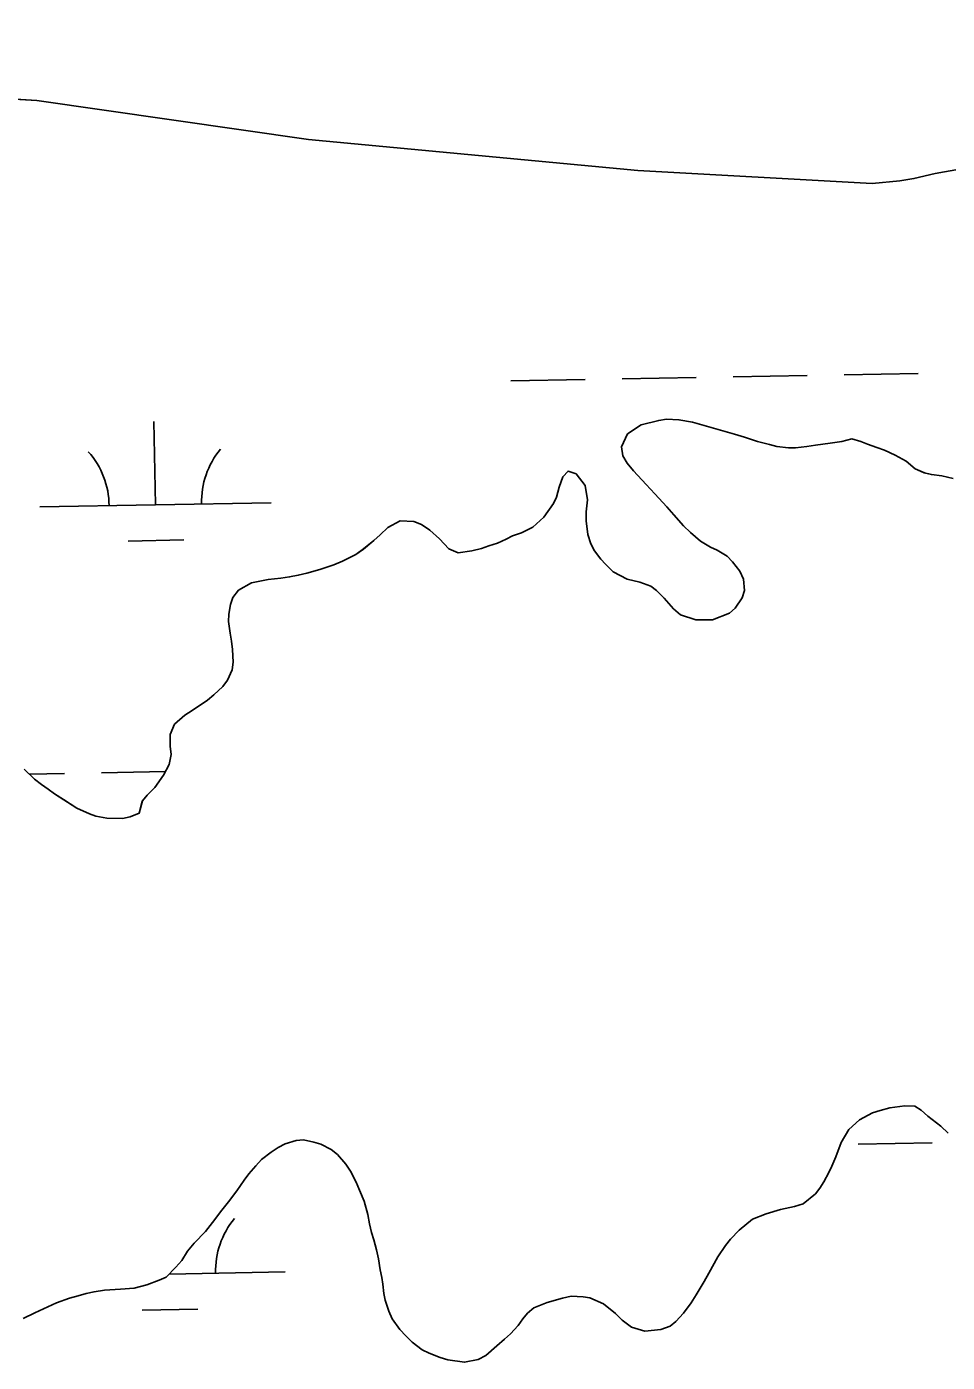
# Model space of a CAD drawing. Extents: x 3925854 to 3964121, y 224593 to 250589.
# Drawn here: x 3960962 to 3961360, y 233909 to 234487 of the extents above; entities that cross this region are included whole.
import ezdxf

# ---------------------------------------------------------------- set-up
doc = ezdxf.new("R2010")
doc.units = 0
doc.layers.add('V-TOPO-SHOR', color=7, linetype='Continuous')
doc.layers.add('V-WETL-SWMP', color=7, linetype='Continuous')

msp = doc.modelspace()

# ---------------------------------------------------------------- linework, layer by layer
at = {"layer": 'V-TOPO-SHOR'}
for points in [[(3960644.685, 234486.447), (3960739.627, 234486.533), (3960756.261, 234485.185), (3960763.406, 234483.524), (3960770.545, 234481.126), (3960776.63, 234478.738), (3960783.347, 234476.344), (3960793.532, 234473.174), (3960802.568, 234470.859), (3960814.862, 234467.876), (3960831.688, 234464.736), (3960924.965, 234457.255), (3960966.555, 234454.572), (3961083.963, 234437.756), (3961226.277, 234424.347), (3961327.474, 234418.674), (3961339.396, 234419.909), (3961345.519, 234420.894), (3961354.711, 234423.004), (3961365.166, 234424.992)], [(3961362.516, 234291.168), (3961357.539, 234292.286), (3961353.085, 234292.868), (3961350.015, 234293.644), (3961345.998, 234295.391), (3961342.212, 234298.619), (3961337.358, 234301.328), (3961332.818, 234303.503), (3961329.539, 234304.603), (3961325.518, 234306.026), (3961322.559, 234307.228), (3961318.643, 234308.334), (3961314.381, 234307.214), (3961309.278, 234306.53), (3961303.001, 234305.539), (3961299.28, 234305.049), (3961294.389, 234304.468), (3961291.309, 234304.396), (3961286.326, 234305.088), (3961283.043, 234305.871), (3961277.96, 234307.202), (3961272.248, 234309.072), (3961268.013, 234310.286), (3961259.864, 234312.608), (3961253.83, 234314.376), (3961249.808, 234315.484), (3961243.979, 234316.61), (3961238.673, 234316.776), (3961235.269, 234316.285), (3961227.708, 234314.351), (3961221.824, 234310.491), (3961219.106, 234304.894), (3961219.698, 234300.957), (3961221.576, 234297.857), (3961224.405, 234294.533), (3961229.754, 234288.526), (3961233.531, 234284.555), (3961238.778, 234278.972), (3961241.817, 234275.435), (3961245.905, 234270.717), (3961248.952, 234267.815), (3961253.263, 234264.05), (3961257.588, 234261.56), (3961260.439, 234260.147)], [(3961260.439, 234260.147), (3961264.765, 234257.654), (3961267.073, 234255.187), (3961270.319, 234251.115), (3961271.873, 234247.699), (3961272.242, 234242.704), (3961271.251, 234239.53), (3961268.332, 234235.104), (3961265.76, 234232.902), (3961258.506, 234230.011), (3961251.287, 234230.093), (3961244.727, 234232.29), (3961241.677, 234234.873), (3961237.588, 234239.378), (3961234.229, 234242.815), (3961231.806, 234244.648), (3961227.151, 234246.292), (3961221.646, 234247.63), (3961215.522, 234250.777), (3961212.268, 234254.105), (3961210.275, 234256.358), (3961207.556, 234259.895), (3961205.891, 234262.885), (3961204.555, 234266.936), (3961203.88, 234272.89), (3961203.923, 234276.818), (3961204.406, 234281.911), (3961203.521, 234288.184), (3961199.544, 234293.22), (3961196.052, 234294.428), (3961193.793, 234291.905), (3961192.257, 234287.463), (3961191.041, 234283.123), (3961189.734, 234280.377), (3961185.634, 234274.477), (3961180.911, 234270.176), (3961175.998, 234267.684), (3961172.058, 234266.453), (3961169.279, 234264.892), (3961165.65, 234263.233), (3961161.812, 234262.002), (3961158.615, 234260.872), (3961154.461, 234259.856), (3961148.612, 234259.074), (3961144.594, 234260.71), (3961140.504, 234265.111), (3961136.3, 234268.875), (3961132.716, 234271.251), (3961129.439, 234272.562), (3961123.496, 234272.949), (3961118.152, 234269.928), (3961114.933, 234266.78), (3961112.144, 234264.37), (3961107.642, 234260.704), (3961104.322, 234258.298), (3961098.664, 234255.389), (3961094.822, 234253.839), (3961088.854, 234251.783), (3961083.207, 234250.253), (3961079.482, 234249.342), (3961075.757, 234248.639), (3961071.927, 234248.045), (3961066.506, 234247.47), (3961059.268, 234246.065), (3961053.603, 234242.837), (3961051.232, 234239.677), (3961050.243, 234236.716), (3961049.559, 234232.583), (3961049.311, 234229.294), (3961050.103, 234224.295), (3961050.595, 234220.891), (3961051.084, 234217.274), (3961051.342, 234211.751), (3961050.88, 234208.464), (3961048.918, 234203.919), (3961046.87, 234201.181), (3961043.005, 234197.615), (3961040.22, 234195.309), (3961033.693, 234190.925), (3961030.484, 234188.836), (3961026.085, 234184.957), (3961024.125, 234180.519), (3961024.172, 234175.421), (3961024.557, 234171.913), (3961023.658, 234167.465), (3961021.27, 234162.924), (3961017.493, 234157.552), (3961014.272, 234154.296), (3961012.119, 234151.877), (3961010.786, 234146.479), (3961006.837, 234144.931), (3961003.538, 234144.224), (3960996.849, 234144.3), (3960992.082, 234145.203), (3960989.225, 234146.19), (3960983.836, 234148.586), (3960978.038, 234152.369), (3960974.137, 234154.855), (3960971.401, 234156.799)], [(3960971.401, 234156.799), (3960968.556, 234158.849), (3960965.503, 234161.112), (3960961.091, 234165.515)], [(3961317.394, 234009.646), (3961322.008, 234013.947), (3961327.564, 234016.963), (3961330.868, 234017.987), (3961335.128, 234019.001), (3961341.614, 234019.884), (3961345.966, 234019.728), (3961348.602, 234018.106), (3961351.544, 234015.419), (3961357.123, 234011.108), (3961360.382, 234008.097)], [(3960984.324, 233937.802), (3960987.84, 233938.824), (3960991.246, 233939.528), (3960995.819, 233940.221), (3961002.621, 233940.673), (3961008.572, 233941.136), (3961014.003, 233942.564), (3961019.336, 233944.626), (3961022.431, 233945.867), (3961026.619, 233950.172), (3961029.202, 233953.117), (3961031.69, 233957.123), (3961034.489, 233960.596), (3961039.431, 233965.636), (3961042.446, 233969.425), (3961046.542, 233974.795), (3961049.344, 233978.373), (3961052.903, 233983.218), (3961056.139, 233987.747), (3961058.082, 233990.591), (3961061.095, 233994.063), (3961063.567, 233996.688), (3961067.745, 233999.934), (3961070.741, 234001.919), (3961073.838, 234003.475), (3961078.632, 234004.909), (3961081.714, 234005.191), (3961086.269, 234004.186), (3961089.233, 234003.301), (3961093.669, 234001.128), (3961096.509, 233998.865), (3961100.073, 233994.683), (3961102.057, 233991.689), (3961104.552, 233986.989), (3961106, 233983.468), (3961107.962, 233978.668), (3961109.489, 233972.917), (3961110.294, 233968.979), (3961111.208, 233965.145), (3961112.127, 233962.054), (3961113.247, 233957.688), (3961114.159, 233953.75), (3961114.955, 233949.068), (3961115.555, 233945.771), (3961116.051, 233942.791), (3961116.432, 233938.859), (3961117.036, 233935.879), (3961118.576, 233931.189), (3961120.024, 233927.775), (3961123.371, 233923.169), (3961125.994, 233920.486), (3961128.724, 233917.799), (3961133.041, 233914.461), (3961136.103, 233913.046), (3961140.861, 233911.186), (3961144.141, 233910.086), (3961151.35, 233909.05), (3961157.204, 233910.258), (3961160.513, 233911.919), (3961165.34, 233916.218), (3961168.664, 233919.048), (3961171.241, 233921.354), (3961174.466, 233924.928), (3961176.516, 233927.879), (3961178.56, 233930.298), (3961181.347, 233932.602), (3961187.002, 233934.875), (3961193.607, 233936.819), (3961197.439, 233937.626), (3961202.532, 233937.355), (3961205.502, 233936.897), (3961211.418, 233934.281), (3961216.573, 233930.081), (3961219.41, 233927.29), (3961223.516, 233924.269), (3961229.232, 233922.505), (3961236.142, 233923.278), (3961240.193, 233924.717), (3961242.658, 233926.708), (3961245.991, 233930.28), (3961249.226, 233934.81), (3961251.494, 233938.183), (3961254.852, 233943.985), (3961256.91, 233947.573), (3961260.812, 233954.643), (3961264.054, 233959.49), (3961266.315, 233962.333), (3961269.969, 233966.22), (3961275.756, 233970.932), (3961281.624, 233973.308), (3961287.803, 233975.045), (3961293.977, 233976.46), (3961297.6, 233977.588), (3961302.958, 233981.881), (3961304.791, 233984.304), (3961306.519, 233987.044), (3961308.69, 233991.161), (3961309.995, 233993.907), (3961311.74, 233997.921), (3961314.146, 234004.055), (3961317.394, 234009.646)], [(3960960.641, 233927.982), (3960965.656, 233930.366), (3960971.317, 233933.063), (3960975.05, 233934.72), (3960980.596, 233936.78), (3960984.324, 233937.802)]]:
    msp.add_lwpolyline(points, dxfattribs=at)
at = {"layer": 'V-WETL-SWMP'}
for p, q in [((3960924.964, 234457.254), (3960966.556, 234454.572)), ((3960966.556, 234454.572), (3961083.963, 234437.756)), ((3961083.963, 234437.756), (3961226.276, 234424.348)), ((3961226.276, 234424.348), (3961327.475, 234418.674)), ((3961354.71, 234423.003), (3961365.165, 234424.992)), ((3961327.475, 234418.674), (3961339.396, 234419.909)), ((3961339.396, 234419.909), (3961345.519, 234420.894)), ((3961345.519, 234420.894), (3961354.71, 234423.003)), ((3961171.401, 234333.352), (3961203.395, 234333.934)), ((3961219.393, 234334.224), (3961251.387, 234334.806)), ((3961267.385, 234335.097), (3961299.379, 234335.679)), ((3961315.377, 234335.97), (3961347.372, 234336.552)), ((3961017.757, 234279.808), (3961017.102, 234315.802)), ((3961227.708, 234314.352), (3961221.824, 234310.49)), ((3961235.269, 234316.285), (3961227.708, 234314.352)), ((3961238.673, 234316.777), (3961235.269, 234316.285)), ((3961243.98, 234316.611), (3961238.673, 234316.777)), ((3961249.808, 234315.483), (3961243.98, 234316.611)), ((3961253.831, 234314.376), (3961249.808, 234315.483)), ((3961259.863, 234312.609), (3961253.831, 234314.376)), ((3961221.824, 234310.49), (3961219.107, 234304.893)), ((3961268.013, 234310.287), (3961259.863, 234312.609)), ((3961272.247, 234309.071), (3961268.013, 234310.287)), ((3961277.96, 234307.201), (3961272.247, 234309.071)), ((3961318.643, 234308.335), (3961314.382, 234307.215)), ((3961322.559, 234307.229), (3961318.643, 234308.335)), ((3961219.107, 234304.893), (3961219.699, 234300.957)), ((3961283.042, 234305.87), (3961277.96, 234307.201)), ((3961286.325, 234305.089), (3961283.042, 234305.87)), ((3961291.308, 234304.396), (3961286.325, 234305.089)), ((3961294.388, 234304.467), (3961291.308, 234304.396)), ((3961299.279, 234305.049), (3961294.388, 234304.467)), ((3961303.001, 234305.538), (3961299.279, 234305.049)), ((3961309.278, 234306.529), (3961303.001, 234305.538)), ((3961314.382, 234307.215), (3961309.278, 234306.529)), ((3961325.519, 234306.027), (3961322.559, 234307.229)), ((3961329.538, 234304.602), (3961325.519, 234306.027)), ((3961332.817, 234303.503), (3961329.538, 234304.602)), ((3961337.358, 234301.328), (3961332.817, 234303.503)), ((3961219.699, 234300.957), (3961221.576, 234297.856)), ((3961221.576, 234297.856), (3961224.405, 234294.533)), ((3961342.212, 234298.618), (3961337.358, 234301.328)), ((3961345.999, 234295.39), (3961342.212, 234298.618)), ((3961193.794, 234291.905), (3961192.257, 234287.463)), ((3961196.052, 234294.428), (3961193.794, 234291.905)), ((3961199.543, 234293.221), (3961196.052, 234294.428)), ((3961203.521, 234288.185), (3961199.543, 234293.221)), ((3961224.405, 234294.533), (3961229.753, 234288.526)), ((3961350.014, 234293.645), (3961345.999, 234295.39)), ((3961353.085, 234292.867), (3961350.014, 234293.645)), ((3961357.538, 234292.286), (3961353.085, 234292.867)), ((3961362.516, 234291.168), (3961357.538, 234292.286)), ((3961192.257, 234287.463), (3961191.04, 234283.123)), ((3961204.406, 234281.91), (3961203.521, 234288.185)), ((3961229.753, 234288.526), (3961233.531, 234284.554)), ((3960967.765, 234278.899), (3961067.748, 234280.717)), ((3961189.735, 234280.377), (3961185.633, 234274.476)), ((3961191.04, 234283.123), (3961189.735, 234280.377)), ((3961203.923, 234276.818), (3961204.406, 234281.91)), ((3961233.531, 234284.554), (3961238.777, 234278.973)), ((3961185.633, 234274.476), (3961180.912, 234270.176)), ((3961203.879, 234272.89), (3961203.923, 234276.818)), ((3961238.777, 234278.973), (3961241.817, 234275.435)), ((3961241.817, 234275.435), (3961245.905, 234270.717)), ((3961118.153, 234269.929), (3961114.932, 234266.78)), ((3961123.496, 234272.948), (3961118.153, 234269.929)), ((3961129.438, 234272.562), (3961123.496, 234272.948)), ((3961132.715, 234271.251), (3961129.438, 234272.562)), ((3961136.299, 234268.875), (3961132.715, 234271.251)), ((3961140.504, 234265.111), (3961136.299, 234268.875)), ((3961175.999, 234267.683), (3961172.057, 234266.453)), ((3961180.912, 234270.176), (3961175.999, 234267.683)), ((3961204.555, 234266.936), (3961203.879, 234272.89)), ((3961245.905, 234270.717), (3961248.951, 234267.815)), ((3961248.951, 234267.815), (3961253.262, 234264.05)), ((3961006.039, 234264.161), (3961030.035, 234264.597)), ((3961112.144, 234264.369), (3961107.642, 234260.703)), ((3961114.932, 234266.78), (3961112.144, 234264.369)), ((3961144.595, 234260.711), (3961140.504, 234265.111)), ((3961161.812, 234262.003), (3961158.614, 234260.871)), ((3961165.649, 234263.234), (3961161.812, 234262.003)), ((3961169.278, 234264.892), (3961165.649, 234263.234)), ((3961172.057, 234266.453), (3961169.278, 234264.892)), ((3961205.89, 234262.886), (3961204.555, 234266.936)), ((3961207.555, 234259.894), (3961205.89, 234262.886)), ((3961253.262, 234264.05), (3961257.588, 234261.559)), ((3961104.323, 234258.298), (3961098.663, 234255.389)), ((3961107.642, 234260.703), (3961104.323, 234258.298)), ((3961148.612, 234259.073), (3961144.595, 234260.711)), ((3961154.461, 234259.856), (3961148.612, 234259.073)), ((3961158.614, 234260.871), (3961154.461, 234259.856)), ((3961210.276, 234256.359), (3961207.555, 234259.894)), ((3961212.268, 234254.106), (3961210.276, 234256.359)), ((3961257.588, 234261.559), (3961260.439, 234260.146)), ((3961260.439, 234260.146), (3961264.765, 234257.655)), ((3961264.765, 234257.655), (3961267.073, 234255.187)), ((3961083.208, 234250.254), (3961079.481, 234249.341)), ((3961088.853, 234251.783), (3961083.208, 234250.254)), ((3961094.822, 234253.84), (3961088.853, 234251.783)), ((3961098.663, 234255.389), (3961094.822, 234253.84)), ((3961215.522, 234250.778), (3961212.268, 234254.106)), ((3961221.646, 234247.629), (3961215.522, 234250.778)), ((3961267.073, 234255.187), (3961270.319, 234251.115)), ((3961270.319, 234251.115), (3961271.873, 234247.699)), ((3961059.268, 234246.065), (3961053.604, 234242.837)), ((3961066.505, 234247.47), (3961059.268, 234246.065)), ((3961071.927, 234248.045), (3961066.505, 234247.47)), ((3961075.756, 234248.639), (3961071.927, 234248.045)), ((3961079.481, 234249.341), (3961075.756, 234248.639)), ((3961227.152, 234246.293), (3961221.646, 234247.629)), ((3961231.806, 234244.648), (3961227.152, 234246.293)), ((3961234.228, 234242.815), (3961231.806, 234244.648)), ((3961271.873, 234247.699), (3961272.241, 234242.704)), ((3961051.232, 234239.678), (3961050.243, 234236.716)), ((3961053.604, 234242.837), (3961051.232, 234239.678)), ((3961237.587, 234239.379), (3961234.228, 234242.815)), ((3961241.677, 234234.873), (3961237.587, 234239.379)), ((3961271.25, 234239.53), (3961268.333, 234235.103)), ((3961272.241, 234242.704), (3961271.25, 234239.53)), ((3961050.243, 234236.716), (3961049.559, 234232.582)), ((3961244.727, 234232.29), (3961241.677, 234234.873)), ((3961265.759, 234232.902), (3961258.506, 234230.011)), ((3961268.333, 234235.103), (3961265.759, 234232.902)), ((3961049.559, 234232.582), (3961049.31, 234229.293)), ((3961049.31, 234229.293), (3961050.103, 234224.294)), ((3961251.286, 234230.092), (3961244.727, 234232.29)), ((3961258.506, 234230.011), (3961251.286, 234230.092)), ((3961050.103, 234224.294), (3961050.595, 234220.89)), ((3961050.595, 234220.89), (3961051.085, 234217.274)), ((3961051.085, 234217.274), (3961051.342, 234211.75)), ((3961051.342, 234211.75), (3961050.88, 234208.463)), ((3961050.88, 234208.463), (3961048.917, 234203.919)), ((3961046.869, 234201.181), (3961043.006, 234197.615)), ((3961048.917, 234203.919), (3961046.869, 234201.181)), ((3961040.219, 234195.31), (3961033.692, 234190.924)), ((3961043.006, 234197.615), (3961040.219, 234195.31)), ((3961030.483, 234188.836), (3961026.085, 234184.957)), ((3961033.692, 234190.924), (3961030.483, 234188.836)), ((3961026.085, 234184.957), (3961024.124, 234180.519)), ((3961024.124, 234180.519), (3961024.172, 234175.422)), ((3961024.172, 234175.422), (3961024.557, 234171.913)), ((3961024.557, 234171.913), (3961023.658, 234167.464)), ((3960965.502, 234161.112), (3960961.092, 234165.515)), ((3960963.245, 234163.365), (3960978.454, 234163.642)), ((3960994.451, 234163.933), (3961022.064, 234164.435)), ((3961023.658, 234167.464), (3961021.27, 234162.925)), ((3960968.556, 234158.848), (3960965.502, 234161.112)), ((3960971.4, 234156.798), (3960968.556, 234158.848)), ((3961021.27, 234162.925), (3961017.493, 234157.552)), ((3960974.138, 234154.856), (3960971.4, 234156.798)), ((3960983.837, 234148.587), (3960974.138, 234154.856)), ((3961014.271, 234154.296), (3961012.12, 234151.878)), ((3961017.493, 234157.552), (3961014.271, 234154.296)), ((3960989.225, 234146.19), (3960983.837, 234148.587)), ((3961010.785, 234146.478), (3961006.838, 234144.93)), ((3961012.12, 234151.878), (3961010.785, 234146.478)), ((3960992.081, 234145.202), (3960989.225, 234146.19)), ((3960996.849, 234144.299), (3960992.081, 234145.202)), ((3961003.538, 234144.224), (3960996.849, 234144.299)), ((3961006.838, 234144.93), (3961003.538, 234144.224)), ((3961335.127, 234019.002), (3961341.614, 234019.884)), ((3961341.614, 234019.884), (3961345.966, 234019.729)), ((3961345.966, 234019.729), (3961348.602, 234018.106)), ((3961317.394, 234009.645), (3961322.008, 234013.947)), ((3961322.008, 234013.947), (3961327.564, 234016.964)), ((3961327.564, 234016.964), (3961330.868, 234017.988)), ((3961330.868, 234017.988), (3961335.127, 234019.002)), ((3961348.602, 234018.106), (3961351.545, 234015.419)), ((3961351.545, 234015.419), (3961357.124, 234011.108)), ((3961314.145, 234004.054), (3961317.394, 234009.645)), ((3961357.124, 234011.108), (3961360.382, 234008.098)), ((3961067.745, 233999.934), (3961070.741, 234001.918)), ((3961070.741, 234001.918), (3961073.838, 234003.476)), ((3961073.838, 234003.476), (3961078.632, 234004.908)), ((3961078.632, 234004.908), (3961081.715, 234005.192)), ((3961081.715, 234005.192), (3961086.27, 234004.185)), ((3961086.27, 234004.185), (3961089.233, 234003.302)), ((3961089.233, 234003.302), (3961093.668, 234001.128)), ((3961311.74, 233997.922), (3961314.145, 234004.054)), ((3961321.425, 234003.35), (3961353.42, 234003.931)), ((3961061.095, 233994.063), (3961063.567, 233996.689)), ((3961063.567, 233996.689), (3961067.745, 233999.934)), ((3961093.668, 234001.128), (3961096.51, 233998.866)), ((3961096.51, 233998.866), (3961100.073, 233994.684)), ((3961309.995, 233993.907), (3961311.74, 233997.922)), ((3961056.139, 233987.747), (3961058.083, 233990.592)), ((3961058.083, 233990.592), (3961061.095, 233994.063)), ((3961100.073, 233994.684), (3961102.057, 233991.689)), ((3961102.057, 233991.689), (3961104.552, 233986.988)), ((3961306.52, 233987.044), (3961308.69, 233991.161)), ((3961308.69, 233991.161), (3961309.995, 233993.907)), ((3961052.903, 233983.218), (3961056.139, 233987.747)), ((3961104.552, 233986.988), (3961105.999, 233983.468)), ((3961304.79, 233984.303), (3961306.52, 233987.044)), ((3961049.344, 233978.373), (3961052.903, 233983.218)), ((3961105.999, 233983.468), (3961107.962, 233978.667)), ((3961297.6, 233977.588), (3961302.958, 233981.881)), ((3961302.958, 233981.881), (3961304.79, 233984.303)), ((3961042.447, 233969.425), (3961046.542, 233974.795)), ((3961046.542, 233974.795), (3961049.344, 233978.373)), ((3961107.962, 233978.667), (3961109.49, 233972.916)), ((3961275.756, 233970.933), (3961281.623, 233973.309)), ((3961281.623, 233973.309), (3961287.802, 233975.044)), ((3961287.802, 233975.044), (3961293.977, 233976.461)), ((3961293.977, 233976.461), (3961297.6, 233977.588)), ((3961039.431, 233965.637), (3961042.447, 233969.425)), ((3961109.49, 233972.916), (3961110.295, 233968.978)), ((3961110.295, 233968.978), (3961111.207, 233965.145)), ((3961269.969, 233966.219), (3961275.756, 233970.933)), ((3961034.489, 233960.596), (3961039.431, 233965.637)), ((3961111.207, 233965.145), (3961112.128, 233962.055)), ((3961112.128, 233962.055), (3961113.247, 233957.689)), ((3961264.053, 233959.49), (3961266.315, 233962.332)), ((3961266.315, 233962.332), (3961269.969, 233966.219)), ((3961029.202, 233953.116), (3961031.689, 233957.123)), ((3961031.689, 233957.123), (3961034.489, 233960.596)), ((3961113.247, 233957.689), (3961114.158, 233953.75)), ((3961260.812, 233954.642), (3961264.053, 233959.49)), ((3961022.43, 233945.866), (3961026.62, 233950.172)), ((3961026.62, 233950.172), (3961029.202, 233953.116)), ((3961114.158, 233953.75), (3961114.955, 233949.068)), ((3961256.91, 233947.572), (3961260.812, 233954.642)), ((3961014.004, 233942.563), (3961019.337, 233944.626)), ((3961019.337, 233944.626), (3961022.43, 233945.866)), ((3961023.714, 233947.186), (3961073.796, 233948.097)), ((3961023.805, 233947.188), (3961023.803, 233947.277)), ((3961114.955, 233949.068), (3961115.555, 233945.77)), ((3961115.555, 233945.77), (3961116.052, 233942.791)), ((3961254.852, 233943.985), (3961256.91, 233947.572)), ((3960984.324, 233937.801), (3960987.84, 233938.823)), ((3960987.84, 233938.823), (3960991.246, 233939.528)), ((3960991.246, 233939.528), (3960995.819, 233940.22)), ((3960995.819, 233940.22), (3961002.621, 233940.674)), ((3961002.621, 233940.674), (3961008.572, 233941.137)), ((3961008.572, 233941.137), (3961014.004, 233942.563)), ((3961116.052, 233942.791), (3961116.432, 233938.858)), ((3961116.432, 233938.858), (3961117.036, 233935.878)), ((3961251.494, 233938.182), (3961254.852, 233943.985)), ((3960965.657, 233930.366), (3960971.316, 233933.063)), ((3960971.316, 233933.063), (3960975.051, 233934.72)), ((3960975.051, 233934.72), (3960980.596, 233936.781)), ((3960980.596, 233936.781), (3960984.324, 233937.801)), ((3961117.036, 233935.878), (3961118.576, 233931.188)), ((3961178.561, 233930.298), (3961181.348, 233932.603)), ((3961181.348, 233932.603), (3961187.002, 233934.875)), ((3961187.002, 233934.875), (3961193.607, 233936.818)), ((3961193.607, 233936.818), (3961197.439, 233937.625)), ((3961197.439, 233937.625), (3961202.533, 233937.355)), ((3961202.533, 233937.355), (3961205.501, 233936.896)), ((3961205.501, 233936.896), (3961211.418, 233934.281)), ((3961211.418, 233934.281), (3961216.574, 233930.082)), ((3961245.99, 233930.28), (3961249.226, 233934.81)), ((3961249.226, 233934.81), (3961251.494, 233938.182)), ((3960960.64, 233927.981), (3960965.657, 233930.366)), ((3961012.087, 233931.541), (3961036.083, 233931.977)), ((3961118.576, 233931.188), (3961120.024, 233927.774)), ((3961120.024, 233927.774), (3961123.37, 233923.17)), ((3961174.466, 233924.929), (3961176.516, 233927.879)), ((3961176.516, 233927.879), (3961178.561, 233930.298)), ((3961216.574, 233930.082), (3961219.409, 233927.289)), ((3961219.409, 233927.289), (3961223.516, 233924.269)), ((3961242.658, 233926.708), (3961245.99, 233930.28)), ((3961123.37, 233923.17), (3961125.994, 233920.486)), ((3961168.665, 233919.048), (3961171.24, 233921.355)), ((3961171.24, 233921.355), (3961174.466, 233924.929)), ((3961223.516, 233924.269), (3961229.231, 233922.506)), ((3961229.231, 233922.506), (3961236.141, 233923.277)), ((3961236.141, 233923.277), (3961240.193, 233924.718)), ((3961240.193, 233924.718), (3961242.658, 233926.708)), ((3961125.994, 233920.486), (3961128.725, 233917.8)), ((3961128.725, 233917.8), (3961133.041, 233914.46)), ((3961160.514, 233911.92), (3961165.341, 233916.219)), ((3961165.341, 233916.219), (3961168.665, 233919.048)), ((3961133.041, 233914.46), (3961136.104, 233913.045)), ((3961136.104, 233913.045), (3961140.861, 233911.186)), ((3961140.861, 233911.186), (3961144.141, 233910.087)), ((3961144.141, 233910.087), (3961151.35, 233909.05)), ((3961151.35, 233909.05), (3961157.204, 233910.258)), ((3961157.204, 233910.258), (3961160.514, 233911.92))]:
    msp.add_line(p, q, dxfattribs=at)
for centre, start, end in [((3960962.514, 234279.278), 0.269879, 41.813537), ((3961072.982, 234281.287), 140.269876, 181.813534), ((3961079.03, 233948.667), 140.269876, 181.813534)]:
    msp.add_arc(centre, 35.246, start, end, dxfattribs=at)

doc.saveas('drawing.dxf')
